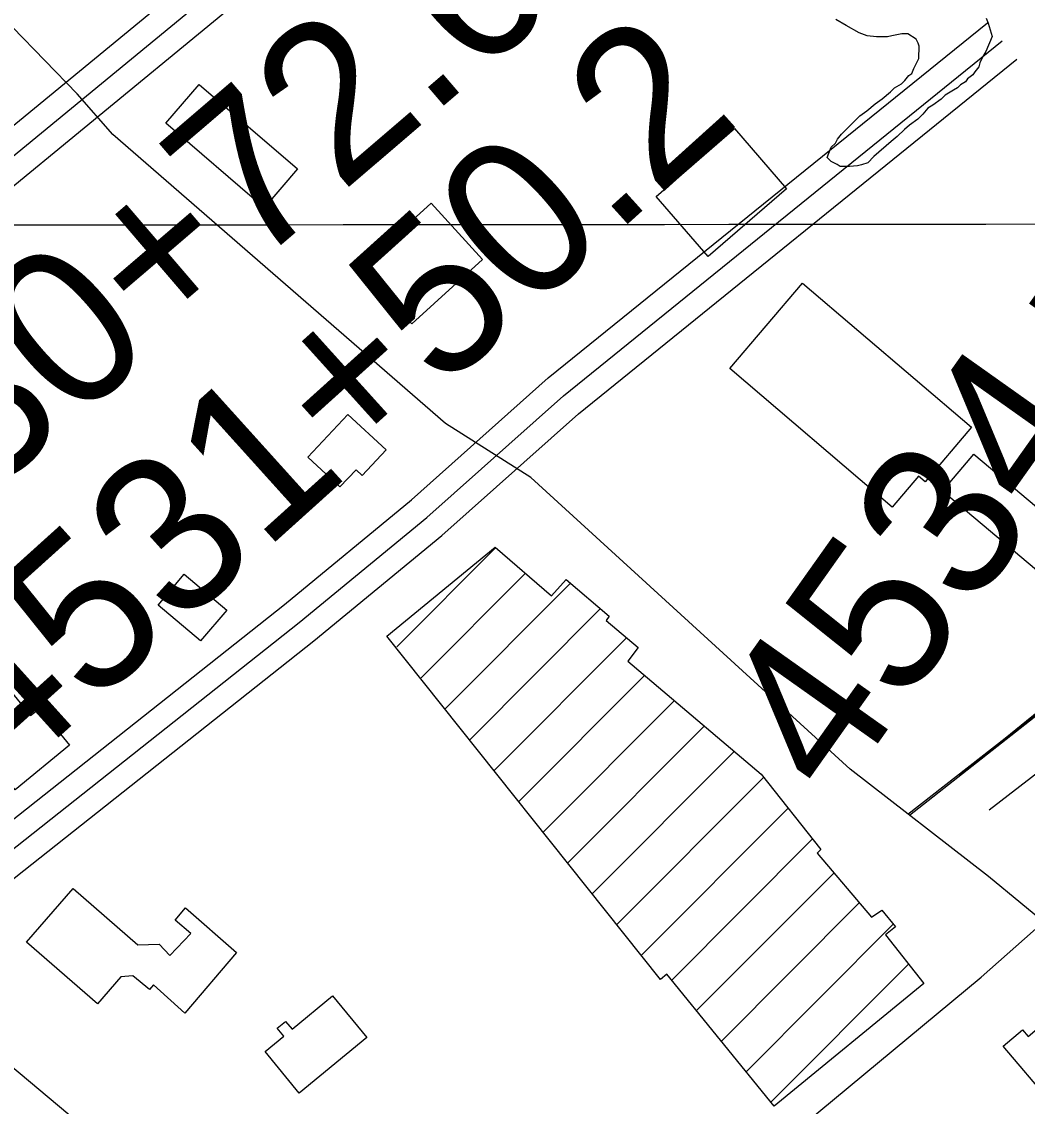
# Model space of a CAD drawing. Extents: x 3297772 to 3335630, y 634068 to 659439.
# Drawn here: x 3313958 to 3314601, y 647984 to 648678 of the extents above; entities that cross this region are included whole.
import ezdxf

# ---------------------------------------------------------------- set-up
doc = ezdxf.new("R2010")
doc.units = 0
for name, color, linetype in [('V-BLDG-OTLN', 7, 'Continuous'), ('V-GRID-MAJR', 7, 'Continuous'), ('V-ROAD-CNTR', 7, 'Continuous'), ('V-SITE-VEGE', 7, 'Continuous'), ('V-SURV-IDEN', 7, 'Continuous'), ('V-TOPO-SHOR', 7, 'Continuous')]:
    doc.layers.add(name, color=color, linetype=linetype)

msp = doc.modelspace()

# ---------------------------------------------------------------- linework, layer by layer
at = {"layer": 'V-BLDG-OTLN'}
for p, q in [((3314198.1321471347, 648277.768516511), (3314261.4420783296, 648341.260188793)), ((3314213.7760057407, 648258.0569704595), (3314280.3980081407, 648324.8702217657)), ((3314229.4198643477, 648238.345424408), (3314309.529335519, 648318.6848623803)), ((3314245.0637229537, 648218.6338783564), (3314328.5177718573, 648302.3274951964)), ((3314260.70758156, 648198.922332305), (3314345.3131679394, 648283.770792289)), ((3314276.3514401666, 648179.2107862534), (3314356.5279557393, 648259.6174610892)), ((3314291.995298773, 648159.499240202), (3314375.6047971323, 648243.3487527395)), ((3314307.639157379, 648139.7876941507), (3314394.681638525, 648227.0800443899)), ((3314323.2830159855, 648120.0761480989), (3314413.7584799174, 648210.8113360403)), ((3314338.926874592, 648100.3646020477), (3314432.4751134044, 648194.1813857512)), ((3314354.5707331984, 648080.6530559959), (3314448.136941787, 648174.4878610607)), ((3314374.065676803, 648064.8036500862), (3314463.7987701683, 648154.79433637)), ((3314389.889840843, 648045.2729270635), (3314477.485952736, 648133.1204973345)), ((3314405.714004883, 648025.7422040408), (3314493.678269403, 648113.958983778)), ((3314421.5381689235, 648006.2114810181), (3314515.7129439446, 648100.6565995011)), ((3314437.362332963, 647986.6807579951), (3314525.1099627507, 648074.680281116))]:
    msp.add_line(p, q, dxfattribs=at)
for points in [[(3314113.406, 648558.4990000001), (3314050.432, 648612.542), (3314071.778, 648637.417), (3314134.748, 648583.37)], [(3314363.985, 648565.843), (3314414.143, 648609.234), (3314447.433, 648570.752), (3314397.275, 648527.361)], [(3314175.0300000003, 648520.267), (3314220.119, 648561.469), (3314252.93, 648525.563), (3314207.841, 648484.361)], [(3314457.617, 648510.3910000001), (3314565.617, 648418.197), (3314535.941, 648383.434), (3314531.806, 648386.965), (3314514.929, 648367.191), (3314411.0640000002, 648455.857)], [(3314141.419, 648399.029), (3314166.838, 648426.4130000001), (3314191.312, 648403.6950000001), (3314176.097, 648387.309), (3314172.126, 648390.995), (3314161.856, 648380.057)], [(3314567.1180000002, 648401.118), (3314667.251, 648316.866), (3314647.262, 648293.109), (3314547.127, 648377.361)], [(3314535.038, 648062.5920000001), (3314439.378, 647984.125), (3314370.7970000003, 648068.632), (3314366.686, 648065.144), (3314191.767, 648284.612), (3314261.018, 648341.573), (3314297.116, 648310.419), (3314306.518, 648320.8960000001), (3314333.883, 648297.383), (3314331.946, 648294.731), (3314352.4960000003, 648277.417), (3314345.928, 648268.772), (3314431.0300000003, 648196.372), (3314469.3850000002, 648148.254), (3314467.036, 648145.925), (3314501.6, 648105.033), (3314508.369, 648109.485), (3314517.0870000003, 648098.922), (3314510.632, 648093.691)], [(3314072.733, 648281.591), (3314045.6520000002, 648304.481), (3314062.347, 648324.232), (3314089.426, 648301.3420000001)], [(3313894.989, 648133.213), (3313825.678, 648217.638), (3313847.75, 648235.757), (3313877.886, 648199.0480000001), (3313916.35, 648230.628), (3313898.573, 648252.284), (3313928.691, 648277.009), (3313964.1010000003, 648233.881), (3313969.737, 648238.507), (3313989.002, 648215.039), (3313954.186, 648186.457), (3313930.571, 648215.223), (3313891.276, 648182.961), (3313917.169, 648151.422)], [(3314006.824, 648049.694), (3313961.485, 648089.112), (3313991.202, 648123.291), (3314032.5300000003, 648087.357), (3314046.205, 648087.76), (3314053.127, 648080.457), (3314066.472, 648094.6190000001), (3314056.396, 648103.204), (3314063.072, 648111.074), (3314095.816, 648082.468), (3314062.753, 648043.738), (3314042.607, 648061.855), (3314040.061, 648058.705), (3314029.3540000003, 648067.608), (3314021.738, 648066.85)], [(3314179.02, 648028.012), (3314135.856, 647992.491), (3314113.994, 648019.058), (3314125.917, 648028.872), (3314121.737, 648033.953), (3314127.142, 648038.397), (3314131.244, 648033.41), (3314157.0840000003, 648054.67)], [(3314615.93, 647987.15), (3314585.8880000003, 648022.607), (3314598.264, 648033.093), (3314601.8910000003, 648028.81), (3314613.534, 648038.676), (3314638.333, 648009.406), (3314618.375, 647992.497), (3314619.991, 647990.591)]]:
    msp.add_lwpolyline(points, close=True, dxfattribs=at)
at = {"layer": 'V-GRID-MAJR'}
msp.add_spline([(3301875.511, 648538.54), (3307136.054, 648541.983), (3312396.597, 648546.191), (3317657.139, 648551.165), (3322917.681, 648556.903), (3328178.222, 648563.407), (3333438.761, 648570.676), (3333438.762, 648570.676)], degree=3, dxfattribs=at)
at = {"layer": 'V-ROAD-CNTR'}
for points in [[(3314831.079300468, 647763.708445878), (3314825.7883110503, 647778.558416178), (3314799.6743632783, 647838.093297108), (3314790.699381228, 647855.386262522), (3314761.4544397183, 647909.6601539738), (3314726.6175093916, 647965.494042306), (3314678.726605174, 648027.8489175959), (3314638.459685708, 648079.8888135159), (3314576.415809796, 648131.0217112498), (3314488.0979864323, 648199.557574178), (3314283.967394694, 648386.133201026), (3314229.4135038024, 648420.523132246), (3314016.6209293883, 648605.427762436), (3313993.8439749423, 648631.3357106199), (3313952.4920576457, 648673.9066254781), (3313842.5042776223, 648803.8963654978), (3313698.167566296, 648992.8369876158), (3313633.782695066, 649075.1698229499), (3313449.994062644, 649333.4243064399)], [(3313231.3294999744, 647984.333004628), (3313642.331677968, 648316.99133931), (3314300.2153621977, 648858.0182572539), (3314308.4653456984, 648867.3102386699), (3314315.878330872, 648885.1432030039), (3314314.701333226, 648900.357172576), (3314307.093348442, 648914.8931435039), (3314042.543877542, 649267.3344386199), (3314030.191902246, 649276.2464207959), (3314014.2079342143, 649284.852403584), (3313999.0419645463, 649281.437410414), (3313983.055996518, 649275.043423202), (3313931.1401003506, 649234.315504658)], [(3311916.532129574, 646572.908827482), (3310815.6463313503, 645684.799603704), (3310810.46634171, 645685.5856021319), (3310806.1543503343, 645687.143599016), (3310631.085700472, 645882.5712081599), (3310630.612701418, 645887.728197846), (3310631.81669901, 645897.5761781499), (3311582.242798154, 646664.2096448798), (3312459.8920428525, 647374.3182246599), (3313109.4397437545, 647904.976163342), (3313632.849696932, 648328.6143160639), (3314289.77938307, 648868.8572355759), (3314295.57937147, 648875.389222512), (3314300.6453613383, 648887.5761981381), (3314299.9833626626, 648896.13018103), (3314294.367373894, 648906.8611595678), (3314031.9168987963, 649256.505460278), (3314022.2139182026, 649263.506446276), (3314012.0339385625, 649268.987435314), (3314003.5029556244, 649267.0664391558), (3313990.6229813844, 649261.91444946), (3312843.9892746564, 648362.4012484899), (3311728.172506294, 647492.684987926), (3310776.372409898, 646752.8044676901)], [(3313803.29535604, 648488.204996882), (3314279.343403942, 648879.6962138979), (3314282.693397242, 648883.468206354), (3314285.4123918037, 648890.0091932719), (3314285.265392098, 648891.9031894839), (3314281.6413993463, 648898.829175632), (3314021.28992005, 649245.676481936), (3314014.2359341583, 649250.766471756), (3314009.8599429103, 649253.1224670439), (3314007.963946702, 649252.6954678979), (3313998.1899662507, 649248.7854757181), (3313509.93594276, 648865.759241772)], [(3314597.2087682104, 647462.302048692), (3314542.99887663, 647506.06296117), (3314438.248086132, 647598.1047770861), (3314271.87941887, 647738.641496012), (3314144.003674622, 647848.1432770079), (3313900.3651619, 648052.5078682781), (3313827.584307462, 648112.0087492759), (3313784.128394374, 648152.524668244), (3313738.093486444, 648189.4665943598), (3313704.7805530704, 648219.7155338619), (3313669.0786244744, 648249.667473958), (3313630.779701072, 648290.6573919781), (3313574.439813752, 648346.682279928), (3313454.9770526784, 648491.7399898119), (3313404.4491537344, 648553.6678659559), (3313305.8533509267, 648680.7186118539), (3313249.612463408, 648745.0604831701), (3313002.704957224, 649071.6878299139), (3312956.8940488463, 649137.355698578)], [(3313384.465193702, 647703.9975653), (3313555.617851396, 647841.984289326), (3313695.843570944, 647952.506068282), (3313830.262302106, 648068.90683548), (3313892.566177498, 648120.025733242), (3314126.3487099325, 648304.9913633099), (3314207.536547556, 648371.854229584), (3314294.9593727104, 648449.7300738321), (3314575.747811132, 648676.86061957)], [(3313379.4662037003, 647680.6996118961), (3313564.967832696, 647830.255312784), (3313705.4005518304, 647940.940091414), (3313839.9312827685, 648057.4368584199), (3313901.978158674, 648108.3447566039), (3314135.770691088, 648293.319386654), (3314217.2965280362, 648360.4602523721), (3314304.6703532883, 648438.2920967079), (3314585.181792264, 648665.198642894)], [(3313398.5011656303, 647676.7786197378), (3313574.317813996, 647818.526336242), (3313714.957532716, 647929.3741145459), (3313849.6002634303, 648045.9668813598), (3313911.3901398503, 648096.6637799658), (3314145.1926722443, 648281.647409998), (3314227.0565085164, 648349.0662751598), (3314314.381333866, 648426.8541195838), (3314594.615773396, 648653.5366662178)], [(3314524.956912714, 648170.9546313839), (3314865.296232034, 648436.6920999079), (3314910.012142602, 648464.225044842), (3314936.701089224, 648478.828015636), (3314954.857052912, 648484.8330036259), (3314972.5480175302, 648488.686995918), (3314995.8719708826, 648494.5349842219), (3315038.7708850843, 648490.918991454), (3315078.829804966, 648484.2270048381), (3315122.9597167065, 648468.540036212), (3315150.470661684, 648459.0960551), (3315177.140608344, 648454.2980646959), (3315199.9395627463, 648454.4680643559), (3315292.771377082, 648482.3890085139), (3315419.490123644, 648517.2339388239)], [(3314525.961910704, 648170.1746329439), (3314852.874256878, 648427.2061188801), (3314911.752139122, 648465.3040426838), (3314941.1910802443, 648477.42601844), (3314977.5580075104, 648491.279990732), (3315012.191938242, 648494.742983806), (3315048.55786551, 648489.547994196), (3315091.850778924, 648479.1580149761), (3315136.875688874, 648465.3040426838), (3315158.395645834, 648460.969051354)], [(3314270.4354217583, 647816.720339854), (3314571.686819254, 648066.5598401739), (3314645.809671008, 648132.052709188), (3314782.737397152, 648241.538490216), (3314991.3879798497, 648416.85113959), (3315007.1319483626, 648423.819125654), (3315022.2089182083, 648425.988121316), (3315045.7418711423, 648420.502132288), (3315070.0118226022, 648416.0381412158), (3315090.2027822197, 648400.5381722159), (3315256.5694494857, 648253.3244666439), (3315332.8762968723, 648187.0865991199), (3315544.765873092, 648003.2999666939), (3315608.307746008, 647952.9500673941)]]:
    msp.add_lwpolyline(points, dxfattribs=at)
at = {"layer": 'V-SITE-VEGE'}
msp.add_lwpolyline([(3314574.974, 648679.796), (3314576.254, 648676.546), (3314578.812, 648668.098), (3314574.872, 648658.384), (3314572.91, 648655.148), (3314570.946, 648651.265), (3314570.284, 648648.672), (3314567.673, 648645.443), (3314566.366, 648643.501), (3314563.11, 648640.919), (3314561.801, 648638.983), (3314558.549, 648637.05), (3314556.593, 648635.113), (3314553.992, 648633.828), (3314552.041, 648632.5380000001), (3314548.786, 648630.609), (3314546.179, 648628.024), (3314540.969, 648624.158), (3314537.717, 648622.227), (3314534.454, 648618.348), (3314531.196, 648615.12), (3314525.986, 648611.251), (3314522.73, 648608.6730000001), (3314518.167, 648604.153), (3314514.259, 648600.925), (3314503.181, 648591.246), (3314499.272, 648587.372), (3314495.372, 648586.0920000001), (3314492.773, 648585.457), (3314487.578, 648584.832), (3314481.741, 648584.859), (3314479.799, 648586.165), (3314475.916, 648588.131), (3314473.3340000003, 648590.7390000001), (3314475.9590000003, 648597.214), (3314478.566, 648599.799), (3314479.877, 648602.385), (3314482.488, 648605.617), (3314494.221, 648617.2440000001), (3314498.778, 648620.465), (3314503.99, 648624.981), (3314508.5470000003, 648628.205), (3314513.759, 648632.718), (3314516.3680000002, 648635.303), (3314520.921, 648637.877), (3314522.877, 648639.8150000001), (3314525.488, 648643.046), (3314527.4420000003, 648644.335), (3314528.755, 648647.573), (3314532.0270000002, 648654.044), (3314532.0640000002, 648661.831), (3314531.4250000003, 648663.78), (3314530.139, 648666.381), (3314524.966, 648669.65), (3314521.073, 648669.6680000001), (3314514.578, 648668.403), (3314511.98, 648667.7660000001), (3314504.842, 648667.801), (3314499.008, 648668.477), (3314493.824, 648670.447), (3314485.413, 648675.028), (3314478.943, 648678.952)], dxfattribs=at)
at = {"layer": 'V-TOPO-SHOR'}
for points in [[(3314557.63, 648195.683), (3314600.74, 648230.536), (3314673.765, 648289.789), (3314726.577, 648337.741)], [(3314576.807, 648173.682), (3314635.742, 648218.977), (3314699.966, 648270.382)]]:
    msp.add_lwpolyline(points, dxfattribs=at)

# ---------------------------------------------------------------- texts
at = {"layer": 'V-SURV-IDEN'}
for s, rotation, p in [('4530+72.6', 40.575479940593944, (3313820.7640379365, 648274.8946186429)), ('4534+41.1', 54.65286077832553, (3314478.904530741, 648178.2004707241)), ('4531+50.2', 42.047743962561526, (3313947.38244365, 648188.7973551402))]:
    msp.add_text(s, height=99.99999999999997, rotation=rotation, dxfattribs=at).set_placement(p)

doc.saveas('drawing.dxf')
